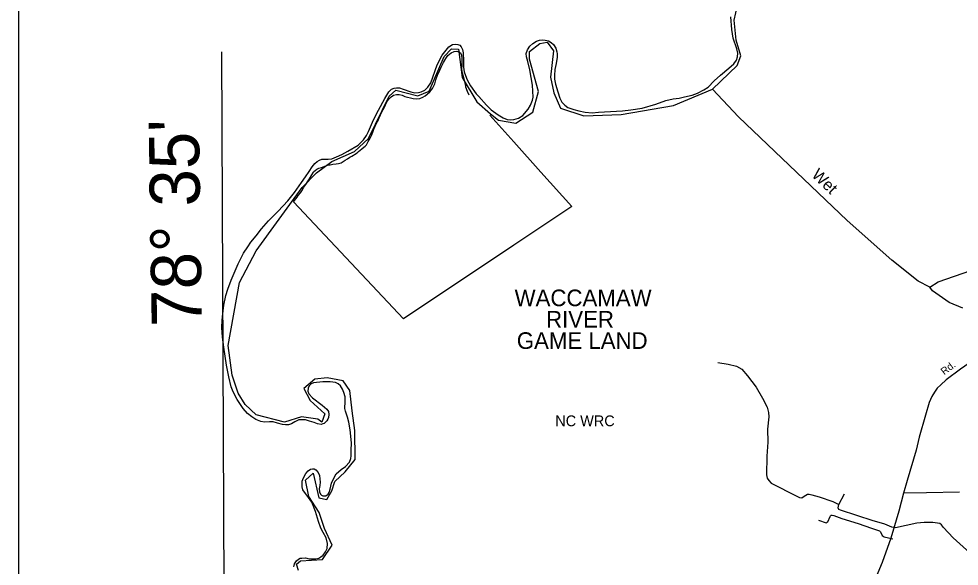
# Model space of a CAD drawing. Extents: x 2104537 to 2336408, y 34176 to 229611.
# Drawn here: x 2123592 to 2135763, y 104901 to 111985 of the extents above; entities that cross this region are included whole.
import ezdxf

# ---------------------------------------------------------------- set-up
doc = ezdxf.new("R2010")
doc.units = 0
for name, color, linetype in [('Exist Boundary Land Use Gamelands State NC Wildlife Resources Commission', 7, 'Continuous'), ('Exist Boundary Land Use Gamelands State NC Wildlife Resources Commission Label', 7, 'Continuous'), ('Exist Boundary Political CountyLine', 7, 'Continuous'), ('Exist Hydrographic Creek Single Shore', 7, 'Continuous'), ('Exist Hydrographic Misc Water Feature', 7, 'Continuous'), ('Exist Hydrographic River Shore', 7, 'Continuous'), ('Exist Road Non-System Type 51', 7, 'Continuous'), ('Exist Road Secondary Type 51 Attributed', 7, 'Continuous'), ('Exist Road Secondary Type 51 Label', 7, 'Continuous'), ('Map Preparation Inset Cut Line', 7, 'Continuous'), ('Map Preparation Longitude Latitude Label', 7, 'Continuous'), ('Map Preparation Longitude Latitude Lines', 7, 'Continuous'), ('Old_Level_32', 7, 'Continuous')]:
    doc.layers.add(name, color=color, linetype=linetype)

msp = doc.modelspace()

# ---------------------------------------------------------------- linework, layer by layer
at = {"layer": 'Exist Boundary Land Use Gamelands State NC Wildlife Resources Commission'}
msp.add_lwpolyline([(2129686, 110737), (2130000, 110392), (2130347, 110000), (2130751, 109557), (2130000, 109054), (2128569, 108104), (2127149, 109615), (2127193, 109676), (2127207, 109699), (2127238, 109735), (2127255, 109761), (2127282, 109807), (2127305, 109841), (2127337, 109888), (2127354, 109914), (2127383, 109965), (2127405, 110000), (2127412, 110008), (2127429, 110024), (2127450, 110041), (2127475, 110054), (2127508, 110063), (2127546, 110075), (2127573, 110086), (2127600, 110094), (2127622, 110097), (2127657, 110102), (2127699, 110108), (2127729, 110113), (2127764, 110122), (2127791, 110140), (2127814, 110155), (2127845, 110173), (2127877, 110195), (2127903, 110209), (2127923, 110220), (2127938, 110229), (2127969, 110251), (2127988, 110266), (2128010, 110285), (2128031, 110302), (2128059, 110324), (2128076, 110339), (2128090, 110355), (2128115, 110397), (2128138, 110439), (2128159, 110483), (2128174, 110519), (2128188, 110557), (2128205, 110597), (2128223, 110635), (2128244, 110668), (2128256, 110704), (2128272, 110744), (2128293, 110791), (2128320, 110835), (2128337, 110873), (2128356, 110909), (2128375, 110942), (2128410, 110976), (2128443, 110996), (2128480, 111006), (2128515, 111006), (2128552, 110997), (2128587, 110982), (2128624, 110971), (2128662, 110963), (2128698, 110955), (2128740, 110949), (2128784, 110955), (2128821, 110970), (2128849, 110988), (2128878, 111010), (2128912, 111039), (2128944, 111082), (2128975, 111144), (2128990, 111196), (2129010, 111255), (2129039, 111320), (2129060, 111360), (2129089, 111420), (2129119, 111472), (2129146, 111511), (2129187, 111545), (2129225, 111563), (2129263, 111566), (2129297, 111555), (2129308, 111546), (2129320, 111517), (2129324, 111474), (2129324, 111424), (2129324, 111383), (2129323, 111338), (2129327, 111301), (2129344, 111245), (2129358, 111187), (2129368, 111144), (2129375, 111106), (2129393, 111047), (2129416, 111003)], dxfattribs=at)
at = {"layer": 'Exist Boundary Political CountyLine'}
for points in [[(2132675, 111258), (2132781, 111346), (2132844, 111401), (2132881, 111449), (2132894, 111492), (2132897, 111542), (2132886, 111597), (2132839, 111736), (2132819, 111846), (2132809, 112010)], [(2128247, 110804), (2128329, 110953), (2128380, 111040), (2128417, 111076), (2128450, 111087), (2128482, 111092), (2128517, 111090), (2128566, 111076), (2128665, 111041), (2128716, 111029), (2128765, 111030), (2128798, 111041), (2128845, 111064), (2128885, 111102), (2128924, 111158), (2129008, 111388), (2129072, 111516), (2129158, 111621), (2129207, 111652), (2129240, 111659), (2129276, 111652), (2129300, 111643), (2129319, 111622), (2129333, 111590), (2129341, 111546), (2129346, 111442), (2129348, 111358), (2129356, 111299), (2129372, 111252), (2129396, 111196), (2129438, 111119), (2129513, 111016), (2129544, 110978), (2129643, 110869), (2129706, 110806), (2129795, 110741), (2129861, 110704), (2129914, 110682), (2129960, 110677), (2129998, 110682), (2130057, 110698), (2130114, 110736), (2130184, 110814), (2130216, 110869), (2130241, 110931), (2130248, 110972), (2130241, 111127), (2130206, 111326), (2130178, 111431), (2130161, 111494), (2130159, 111537), (2130174, 111586), (2130204, 111630), (2130243, 111666), (2130292, 111696), (2130332, 111711), (2130373, 111714), (2130404, 111711), (2130446, 111700), (2130480, 111679), (2130512, 111651), (2130544, 111605), (2130555, 111560), (2130559, 111530), (2130558, 111488), (2130545, 111408), (2130529, 111328), (2130524, 111253), (2130524, 111206), (2130537, 111139), (2130567, 111041), (2130593, 110958), (2130622, 110908), (2130660, 110866), (2130699, 110836), (2130775, 110810), (2130842, 110793), (2130922, 110777), (2131011, 110769), (2131093, 110776), (2131405, 110796), (2131514, 110807), (2131658, 110829), (2131835, 110882), (2131967, 110929), (2132062, 110951), (2132137, 110958), (2132208, 110975), (2132305, 110995), (2132375, 111024), (2132458, 111065), (2132514, 111100), (2132590, 111182), (2132675, 111258)], [(2127889, 106293), (2127895, 106327), (2127895, 106400), (2127898, 106498), (2127879, 106664), (2127863, 106766), (2127847, 106829), (2127818, 106907), (2127810, 106940), (2127815, 107033), (2127815, 107093), (2127800, 107147), (2127783, 107191), (2127754, 107234), (2127724, 107261), (2127692, 107278), (2127622, 107289), (2127528, 107286), (2127406, 107272), (2127374, 107261), (2127349, 107236), (2127336, 107206), (2127333, 107166), (2127346, 107130), (2127392, 107081), (2127518, 106986), (2127577, 106932), (2127598, 106905), (2127604, 106865), (2127599, 106826), (2127593, 106805), (2127579, 106780), (2127562, 106763), (2127543, 106748), (2127525, 106742), (2127504, 106736), (2127458, 106745), (2127413, 106761), (2127355, 106778), (2127301, 106793), (2127252, 106797), (2127214, 106793), (2127164, 106769), (2127143, 106758), (2127122, 106745), (2127083, 106729), (2127044, 106729), (2127005, 106736), (2126942, 106753), (2126884, 106770), (2126837, 106769), (2126770, 106767), (2126723, 106775), (2126659, 106799), (2126607, 106832), (2126550, 106875), (2126497, 106940), (2126417, 107058), (2126366, 107158), (2126341, 107223), (2126309, 107353), (2126280, 107502), (2126245, 107734), (2126230, 107865), (2126221, 107986), (2126223, 108085), (2126231, 108166), (2126245, 108280), (2126270, 108405), (2126298, 108487), (2126339, 108601), (2126430, 108813), (2126499, 108953), (2126554, 109035), (2126597, 109095), (2126662, 109177), (2126731, 109266), (2126825, 109370), (2126949, 109495), (2127072, 109631), (2127160, 109739), (2127250, 109866), (2127304, 109942), (2127349, 110011), (2127390, 110071), (2127423, 110112), (2127452, 110138), (2127485, 110158), (2127515, 110169), (2127550, 110169), (2127597, 110169), (2127645, 110174), (2127703, 110198), (2127774, 110228), (2127852, 110271), (2127982, 110351), (2128053, 110421), (2128090, 110475), (2128117, 110526), (2128181, 110677), (2128247, 110804)], [(2127153, 104894), (2127156, 104908), (2127160, 104932), (2127188, 104971), (2127212, 104990), (2127234, 105003), (2127256, 105006), (2127301, 105008), (2127348, 104998), (2127394, 104997), (2127437, 104997), (2127473, 105004), (2127503, 105020), (2127531, 105044), (2127563, 105088), (2127582, 105131), (2127588, 105194), (2127570, 105267), (2127531, 105335), (2127502, 105394), (2127469, 105479), (2127433, 105609), (2127386, 105731), (2127342, 105788), (2127302, 105843), (2127269, 105889), (2127260, 105930), (2127258, 105970), (2127261, 106000), (2127278, 106044), (2127305, 106101), (2127336, 106134), (2127368, 106156), (2127395, 106163), (2127414, 106163), (2127436, 106150), (2127466, 106114), (2127485, 106073), (2127490, 106033), (2127493, 105990), (2127486, 105946), (2127480, 105903), (2127485, 105864), (2127496, 105835), (2127510, 105821), (2127528, 105813), (2127545, 105810), (2127567, 105813), (2127596, 105835), (2127608, 105856), (2127622, 105899), (2127640, 105976), (2127667, 106038), (2127698, 106096), (2127765, 106153), (2127821, 106191), (2127871, 106248), (2127889, 106293)]]:
    msp.add_lwpolyline(points, dxfattribs=at)
at = {"layer": 'Exist Hydrographic Creek Single Shore'}
for points in [[(2132571, 111074), (2132889, 111383), (2132935, 111506), (2132878, 111707), (2132850, 111968), (2132916, 112257)], [(2135382, 108513), (2135233, 108588), (2134890, 108861), (2134312, 109374), (2132906, 110717), (2132571, 111074)], [(2135809, 108239), (2135633, 108315), (2135416, 108463), (2135382, 108513)]]:
    msp.add_lwpolyline(points, dxfattribs=at)
at = {"layer": 'Exist Hydrographic Misc Water Feature'}
msp.add_lwpolyline([(2135382, 108513), (2135491, 108580), (2135913, 108729), (2136081, 108735), (2136405, 108617), (2136616, 108461), (2136771, 108412), (2137134, 108236), (2137275, 108194), (2137750, 108274), (2138257, 108293), (2138441, 108375), (2139030, 109079), (2139196, 109230), (2139337, 109280)], dxfattribs=at)
at = {"layer": 'Exist Hydrographic River Shore'}
msp.add_lwpolyline([(2127212, 104843), (2127188, 104926), (2127239, 104968), (2127521, 104987), (2127646, 105172), (2127547, 105388), (2127479, 105595), (2127345, 105802), (2127304, 106013), (2127401, 106105), (2127475, 105786), (2127577, 105763), (2127644, 105878), (2127683, 105999), (2127817, 106124), (2127946, 106281), (2127941, 106656), (2127907, 106913), (2127877, 107173), (2127789, 107298), (2127581, 107340), (2127424, 107321), (2127281, 107201), (2127364, 107044), (2127554, 106873), (2127515, 106763), (2127461, 106804), (2127249, 106836), (2127031, 106767), (2126666, 106859), (2126523, 106993), (2126431, 107142), (2126355, 107373), (2126303, 107758), (2126449, 108572), (2126664, 108981), (2127261, 109803), (2127443, 109993), (2127642, 110137), (2127937, 110267), (2128117, 110438), (2128385, 110983), (2128473, 111062), (2128755, 110988), (2128903, 111048), (2129097, 111496), (2129194, 111598), (2129282, 111594), (2129328, 111224), (2129518, 110909), (2129698, 110757), (2129800, 110673), (2130026, 110636), (2130243, 110775), (2130317, 111043), (2130203, 111465), (2130202, 111561), (2130336, 111666), (2130428, 111681), (2130511, 111570), (2130474, 111228), (2130516, 111029), (2130604, 110831), (2130904, 110729), (2131389, 110747), (2132064, 110863), (2132571, 111074)], dxfattribs=at)
at = {"layer": 'Exist Road Non-System Type 51'}
msp.add_line((2134203, 105698), (2134280, 105839), dxfattribs=at)
for points in [[(2132638, 107536), (2132774, 107514), (2132882, 107490), (2132949, 107450), (2133021, 107365), (2133136, 107218), (2133219, 107075), (2133276, 106961), (2133295, 106889), (2133297, 106836), (2133282, 106675), (2133286, 106508), (2133271, 106325), (2133269, 106083), (2133279, 106042), (2133299, 106008), (2133327, 105977), (2133362, 105956), (2133625, 105826), (2133695, 105789), (2133727, 105787), (2133757, 105809), (2133798, 105832), (2133822, 105832), (2133855, 105826), (2133951, 105799), (2134129, 105736), (2134203, 105698)], [(2134939, 105398), (2134891, 105406), (2134801, 105443), (2134725, 105466), (2134649, 105486), (2134226, 105625), (2134204, 105634), (2134196, 105656), (2134203, 105698)], [(2133943, 105495), (2134043, 105463), (2134050, 105465), (2134056, 105469), (2134061, 105477), (2134093, 105546), (2134098, 105554), (2134107, 105560), (2134119, 105560), (2134139, 105556), (2134245, 105519), (2134455, 105454), (2134626, 105394), (2134730, 105360), (2134742, 105347), (2134764, 105297), (2134790, 105281), (2134903, 105254)], [(2136034, 104954), (2135686, 105267), (2135559, 105402), (2135534, 105435), (2135510, 105453), (2135420, 105466), (2135308, 105466), (2135215, 105457), (2134939, 105398)]]:
    msp.add_lwpolyline(points, dxfattribs=at)
at = {"layer": 'Exist Road Secondary Type 51 Attributed'}
for points in [[(2136315, 107843), (2136282, 107816), (2136193, 107745), (2136072, 107655), (2135780, 107451), (2135594, 107311), (2135523, 107250), (2135479, 107203), (2135443, 107155), (2135410, 107099), (2135374, 107021), (2135326, 106855), (2135246, 106569), (2135207, 106403), (2135090, 106012), (2135043, 105848)], [(2135043, 105848), (2134981, 105614), (2134880, 105262), (2134767, 104950), (2134588, 104527), (2134443, 104190), (2134283, 103790), (2134105, 103368), (2133926, 102930), (2133684, 102365), (2133574, 102100), (2133413, 101711), (2133147, 101082), (2132985, 100688), (2132747, 100118), (2132520, 99562), (2132310, 99071), (2132140, 98671), (2131976, 98272), (2131857, 97989), (2131730, 97690), (2131628, 97464)], [(2135767, 105859), (2135339, 105852), (2135043, 105848)]]:
    msp.add_lwpolyline(points, dxfattribs=at)
at = {"layer": 'Map Preparation Inset Cut Line'}
msp.add_lwpolyline([(2163450, 80447), (2123592, 80447), (2123592, 124595), (2166610, 124595), (2166610, 99632), (2163450, 99632)], close=True, dxfattribs=at)
at = {"layer": 'Map Preparation Longitude Latitude Lines'}
msp.add_line((2126259, 102065), (2126219, 111557), dxfattribs=at)

# ---------------------------------------------------------------- texts
at = {"layer": 'Exist Boundary Land Use Gamelands State NC Wildlife Resources Commission Label'}
for s, height, p in [('WACCAMAW', 215, (2130009, 108266)), (' RIVER ', 215, (2130336, 107989)), ('GAME LAND', 215, (2130037, 107713)), ('NC WRC', 140, (2130535, 106712))]:
    msp.add_text(s, height=height, dxfattribs=at).set_placement(p)
at = {"layer": 'Exist Road Secondary Type 51 Label'}
msp.add_text('Rd.', height=95, rotation=37.3476, dxfattribs=at).set_placement((2135569, 107370))
at = {"layer": 'Map Preparation Longitude Latitude Label'}
msp.add_text("78° 35'", height=650, rotation=90.8548, dxfattribs=at).set_placement((2125962, 108004))
at = {"layer": 'Old_Level_32'}
msp.add_text('Wet', height=150, rotation=316.3131, dxfattribs=at).set_placement((2133843, 109952))

doc.saveas('drawing.dxf')
